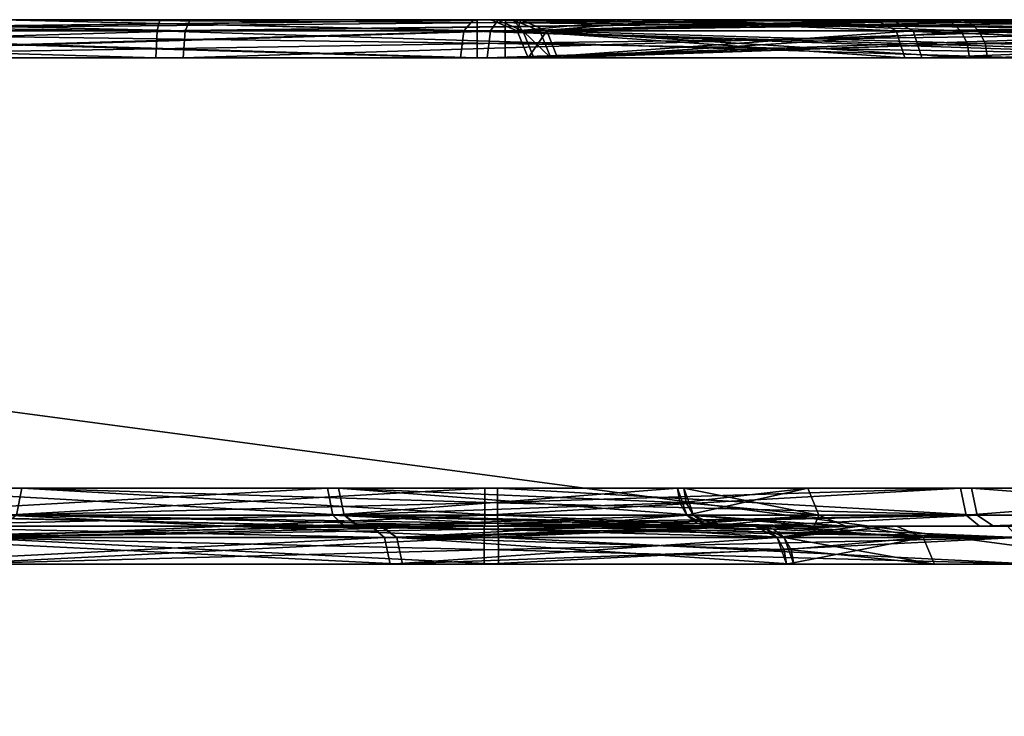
# Model space of a CAD drawing. Header units: millimetres. Extents: x -150 to 150, y -85 to 1149.
# Tile 467 of 656: x -55.372 to -54.595, y 1008.85 to 1009.4. Entities that reach past the tile are written whole.
import ezdxf

# ---------------------------------------------------------------- set-up
doc = ezdxf.new("R2010")
doc.units = ezdxf.units.MM
doc.header["$LTSCALE"] = 21.359881
for name, color, linetype in [('4610', 7, 'CONTINUOUS'), ('4611', 7, 'CONTINUOUS'), ('4612', 7, 'CONTINUOUS'), ('4613', 7, 'CONTINUOUS'), ('4614', 7, 'CONTINUOUS'), ('4615', 7, 'CONTINUOUS'), ('4616', 7, 'CONTINUOUS'), ('4617', 7, 'CONTINUOUS'), ('4626', 7, 'CONTINUOUS'), ('4627', 7, 'CONTINUOUS'), ('4628', 7, 'CONTINUOUS'), ('4629', 7, 'CONTINUOUS'), ('4651', 7, 'CONTINUOUS'), ('4652', 7, 'CONTINUOUS'), ('4653', 7, 'CONTINUOUS'), ('4654', 7, 'CONTINUOUS'), ('4655', 7, 'CONTINUOUS'), ('4656', 7, 'CONTINUOUS'), ('4657', 7, 'CONTINUOUS'), ('4658', 7, 'CONTINUOUS'), ('4667', 7, 'CONTINUOUS'), ('4668', 7, 'CONTINUOUS'), ('4669', 7, 'CONTINUOUS'), ('4670', 7, 'CONTINUOUS'), ('7578', 7, 'CONTINUOUS'), ('7579', 7, 'CONTINUOUS'), ('7580', 7, 'CONTINUOUS'), ('7581', 7, 'CONTINUOUS'), ('7619', 7, 'CONTINUOUS'), ('7620', 7, 'CONTINUOUS'), ('7621', 7, 'CONTINUOUS'), ('7622', 7, 'CONTINUOUS'), ('8833', 7, 'CONTINUOUS'), ('8834', 7, 'CONTINUOUS'), ('8835', 7, 'CONTINUOUS'), ('8836', 7, 'CONTINUOUS'), ('8837', 7, 'CONTINUOUS'), ('8838', 7, 'CONTINUOUS'), ('8839', 7, 'CONTINUOUS'), ('8840', 7, 'CONTINUOUS'), ('8849', 7, 'CONTINUOUS'), ('8850', 7, 'CONTINUOUS'), ('8851', 7, 'CONTINUOUS'), ('8852', 7, 'CONTINUOUS'), ('9023', 7, 'CONTINUOUS'), ('9025', 7, 'CONTINUOUS')]:
    doc.layers.add(name, color=color, linetype=linetype)

msp = doc.modelspace()

# ---------------------------------------------------------------- linework, layer by layer
at = {"layer": '4610', "linetype": 'CONTINUOUS'}
for points in [[(-55.07454, 1008.99121, 203.14549), (-55.49438, 1008.99121, 203.02999), (-55.07009, 1008.97, 203.13791), (-55.07454, 1008.99121, 203.14549)], [(-55.07009, 1008.97, 203.13791), (-55.49438, 1008.99121, 203.02999), (-55.49432, 1008.97, 203.0212), (-55.07009, 1008.97, 203.13791)], [(-54.76869, 1008.99121, 203.45545), (-55.07454, 1008.99121, 203.14549), (-54.76304, 1008.98148, 203.45224), (-54.76869, 1008.99121, 203.45545)], [(-54.76304, 1008.98148, 203.45224), (-55.07454, 1008.99121, 203.14549), (-54.76106, 1008.97, 203.45111), (-54.76304, 1008.98148, 203.45224)], [(-54.76106, 1008.97, 203.45111), (-55.07454, 1008.99121, 203.14549), (-55.07009, 1008.97, 203.13791), (-54.76106, 1008.97, 203.45111)]]:
    msp.add_3dface(points, dxfattribs=at)
at = {"layer": '4611', "linetype": 'CONTINUOUS'}
for points in [[(-55.49627, 1009, 203.05119), (-55.49438, 1008.99121, 203.02999), (-55.08763, 1009, 203.16241), (-55.49627, 1009, 203.05119)], [(-55.49438, 1008.99121, 203.02999), (-55.07454, 1008.99121, 203.14549), (-55.08763, 1009, 203.16241), (-55.49438, 1008.99121, 203.02999)], [(-55.08763, 1009, 203.16241), (-55.07454, 1008.99121, 203.14549), (-54.91727, 1009, 203.29427), (-55.08763, 1009, 203.16241)], [(-55.07454, 1008.99121, 203.14549), (-54.76869, 1008.99121, 203.45545), (-54.91727, 1009, 203.29427), (-55.07454, 1008.99121, 203.14549)], [(-54.91727, 1009, 203.29427), (-54.76869, 1008.99121, 203.45545), (-54.77715, 1008.99772, 203.46026), (-54.91727, 1009, 203.29427)], [(-54.78714, 1009, 203.46593), (-54.91727, 1009, 203.29427), (-54.77715, 1008.99772, 203.46026), (-54.78714, 1009, 203.46593)]]:
    msp.add_3dface(points, dxfattribs=at)
at = {"layer": '4612', "linetype": 'CONTINUOUS'}
for points in [[(-55.50562, 1008.99121, 204.71237), (-55.08427, 1008.99121, 204.60249), (-55.50568, 1008.97, 204.72116), (-55.50562, 1008.99121, 204.71237)], [(-55.50568, 1008.97, 204.72116), (-55.08427, 1008.99121, 204.60249), (-55.07993, 1008.97, 204.61013), (-55.50568, 1008.97, 204.72116)], [(-55.08427, 1008.99121, 204.60249), (-54.77431, 1008.99121, 204.29665), (-55.07993, 1008.97, 204.61013), (-55.08427, 1008.99121, 204.60249)], [(-55.07993, 1008.97, 204.61013), (-54.77431, 1008.99121, 204.29665), (-54.76673, 1008.97, 204.30109), (-55.07993, 1008.97, 204.61013)], [(-54.77431, 1008.99121, 204.29665), (-54.65881, 1008.99121, 203.8768), (-54.76673, 1008.97, 204.30109), (-54.77431, 1008.99121, 204.29665)], [(-54.76869, 1008.99121, 203.45545), (-54.76304, 1008.98148, 203.45224), (-54.65002, 1008.97, 203.87686), (-54.76869, 1008.99121, 203.45545)], [(-54.65881, 1008.99121, 203.8768), (-54.76869, 1008.99121, 203.45545), (-54.65002, 1008.97, 203.87686), (-54.65881, 1008.99121, 203.8768)], [(-54.76673, 1008.97, 204.30109), (-54.65881, 1008.99121, 203.8768), (-54.65002, 1008.97, 203.87686), (-54.76673, 1008.97, 204.30109)], [(-54.76304, 1008.98148, 203.45224), (-54.76106, 1008.97, 203.45111), (-54.65002, 1008.97, 203.87686), (-54.76304, 1008.98148, 203.45224)]]:
    msp.add_3dface(points, dxfattribs=at)
at = {"layer": '4613', "linetype": 'CONTINUOUS'}
for points in [[(-55.08427, 1008.99121, 204.60249), (-55.50562, 1008.99121, 204.71237), (-55.50373, 1009, 204.69117), (-55.08427, 1008.99121, 204.60249)], [(-55.09367, 1009, 204.58343), (-55.08427, 1008.99121, 204.60249), (-55.50373, 1009, 204.69117), (-55.09367, 1009, 204.58343)], [(-54.77431, 1008.99121, 204.29665), (-55.08427, 1008.99121, 204.60249), (-55.09367, 1009, 204.58343), (-54.77431, 1008.99121, 204.29665)], [(-54.79177, 1009, 204.28447), (-54.77431, 1008.99121, 204.29665), (-55.09367, 1009, 204.58343), (-54.79177, 1009, 204.28447)], [(-54.68002, 1009, 203.877), (-54.77431, 1008.99121, 204.29665), (-54.79177, 1009, 204.28447), (-54.68002, 1009, 203.877)], [(-54.78714, 1009, 203.46593), (-54.77715, 1008.99772, 203.46026), (-54.65881, 1008.99121, 203.8768), (-54.78714, 1009, 203.46593)], [(-54.78714, 1009, 203.46593), (-54.65881, 1008.99121, 203.8768), (-54.68002, 1009, 203.877), (-54.78714, 1009, 203.46593)], [(-54.77715, 1008.99772, 203.46026), (-54.76869, 1008.99121, 203.45545), (-54.65881, 1008.99121, 203.8768), (-54.77715, 1008.99772, 203.46026)], [(-54.65881, 1008.99121, 203.8768), (-54.77431, 1008.99121, 204.29665), (-54.68002, 1009, 203.877), (-54.65881, 1008.99121, 203.8768)]]:
    msp.add_3dface(points, dxfattribs=at)
at = {"layer": '4614', "linetype": 'CONTINUOUS'}
for points in [[(-55.49493, 1009.00879, 203.11241), (-55.11622, 1009.00879, 203.2166), (-55.49499, 1009.03, 203.1212), (-55.49493, 1009.00879, 203.11241)], [(-55.49499, 1009.03, 203.1212), (-55.11622, 1009.00879, 203.2166), (-55.12067, 1009.03, 203.22418), (-55.49499, 1009.03, 203.1212)], [(-54.846, 1009.01852, 203.4994), (-54.84799, 1009.03, 203.50053), (-55.12067, 1009.03, 203.22418), (-54.846, 1009.01852, 203.4994)], [(-54.84035, 1009.00879, 203.49619), (-54.846, 1009.01852, 203.4994), (-55.12067, 1009.03, 203.22418), (-54.84035, 1009.00879, 203.49619)], [(-55.11622, 1009.00879, 203.2166), (-54.84035, 1009.00879, 203.49619), (-55.12067, 1009.03, 203.22418), (-55.11622, 1009.00879, 203.2166)]]:
    msp.add_3dface(points, dxfattribs=at)
at = {"layer": '4615', "linetype": 'CONTINUOUS'}
for points in [[(-55.11622, 1009.00879, 203.2166), (-55.49493, 1009.00879, 203.11241), (-55.10563, 1009, 203.19822), (-55.11622, 1009.00879, 203.2166)], [(-55.10563, 1009, 203.19822), (-55.49493, 1009.00879, 203.11241), (-55.49339, 1009, 203.09121), (-55.10563, 1009, 203.19822)], [(-54.84035, 1009.00879, 203.49619), (-55.11622, 1009.00879, 203.2166), (-54.83189, 1009.00228, 203.49138), (-54.84035, 1009.00879, 203.49619)], [(-54.82191, 1009, 203.4857), (-55.11622, 1009.00879, 203.2166), (-55.10563, 1009, 203.19822), (-54.82191, 1009, 203.4857)], [(-55.11622, 1009.00879, 203.2166), (-54.82191, 1009, 203.4857), (-54.83189, 1009.00228, 203.49138), (-55.11622, 1009.00879, 203.2166)]]:
    msp.add_3dface(points, dxfattribs=at)
at = {"layer": '4616', "linetype": 'CONTINUOUS'}
for points in [[(-55.12501, 1009.00879, 204.53083), (-55.50507, 1009.00879, 204.62995), (-55.12935, 1009.03, 204.52319), (-55.12501, 1009.00879, 204.53083)], [(-55.12935, 1009.03, 204.52319), (-55.50507, 1009.00879, 204.62995), (-55.50501, 1009.03, 204.62116), (-55.12935, 1009.03, 204.52319)], [(-54.853, 1009.03, 204.25051), (-55.12501, 1009.00879, 204.53083), (-55.12935, 1009.03, 204.52319), (-54.853, 1009.03, 204.25051)], [(-54.84542, 1009.00879, 204.25496), (-55.12501, 1009.00879, 204.53083), (-54.853, 1009.03, 204.25051), (-54.84542, 1009.00879, 204.25496)], [(-54.75002, 1009.03, 203.87619), (-54.84542, 1009.00879, 204.25496), (-54.853, 1009.03, 204.25051), (-54.75002, 1009.03, 203.87619)], [(-54.84799, 1009.03, 203.50053), (-54.846, 1009.01852, 203.4994), (-54.74123, 1009.00879, 203.87625), (-54.84799, 1009.03, 203.50053)], [(-54.84799, 1009.03, 203.50053), (-54.74123, 1009.00879, 203.87625), (-54.75002, 1009.03, 203.87619), (-54.84799, 1009.03, 203.50053)], [(-54.74123, 1009.00879, 203.87625), (-54.84542, 1009.00879, 204.25496), (-54.75002, 1009.03, 203.87619), (-54.74123, 1009.00879, 203.87625)], [(-54.846, 1009.01852, 203.4994), (-54.84035, 1009.00879, 203.49619), (-54.74123, 1009.00879, 203.87625), (-54.846, 1009.01852, 203.4994)]]:
    msp.add_3dface(points, dxfattribs=at)
at = {"layer": '4617', "linetype": 'CONTINUOUS'}
for points in [[(-55.50661, 1009, 204.65115), (-55.50507, 1009.00879, 204.62995), (-55.11567, 1009, 204.54992), (-55.50661, 1009, 204.65115)], [(-55.50507, 1009.00879, 204.62995), (-55.12501, 1009.00879, 204.53083), (-55.11567, 1009, 204.54992), (-55.50507, 1009.00879, 204.62995)], [(-55.12501, 1009.00879, 204.53083), (-54.84542, 1009.00879, 204.25496), (-54.82817, 1009, 204.26747), (-55.12501, 1009.00879, 204.53083)], [(-55.11567, 1009, 204.54992), (-55.12501, 1009.00879, 204.53083), (-54.82817, 1009, 204.26747), (-55.11567, 1009, 204.54992)], [(-54.84542, 1009.00879, 204.25496), (-54.74123, 1009.00879, 203.87625), (-54.72004, 1009, 203.87886), (-54.84542, 1009.00879, 204.25496)], [(-54.82817, 1009, 204.26747), (-54.84542, 1009.00879, 204.25496), (-54.72004, 1009, 203.87886), (-54.82817, 1009, 204.26747)], [(-54.84035, 1009.00879, 203.49619), (-54.83189, 1009.00228, 203.49138), (-54.74498, 1009, 203.67536), (-54.84035, 1009.00879, 203.49619)], [(-54.74123, 1009.00879, 203.87625), (-54.84035, 1009.00879, 203.49619), (-54.74498, 1009, 203.67536), (-54.74123, 1009.00879, 203.87625)], [(-54.72004, 1009, 203.87886), (-54.74123, 1009.00879, 203.87625), (-54.74498, 1009, 203.67536), (-54.72004, 1009, 203.87886)], [(-54.83189, 1009.00228, 203.49138), (-54.82191, 1009, 203.4857), (-54.74498, 1009, 203.67536), (-54.83189, 1009.00228, 203.49138)]]:
    msp.add_3dface(points, dxfattribs=at)
at = {"layer": '4626', "linetype": 'CONTINUOUS'}
for points in [[(-55.97833, 1009.39121, 202.28286), (-55.24182, 1009.39121, 202.23261), (-55.9758, 1009.37, 202.29127), (-55.97833, 1009.39121, 202.28286)], [(-55.9758, 1009.37, 202.29127), (-55.24182, 1009.39121, 202.23261), (-55.24318, 1009.37, 202.24129), (-55.9758, 1009.37, 202.29127)], [(-55.24182, 1009.39121, 202.23261), (-54.55644, 1009.39121, 202.5069), (-55.24318, 1009.37, 202.24129), (-55.24182, 1009.39121, 202.23261)], [(-55.24318, 1009.37, 202.24129), (-54.55644, 1009.39121, 202.5069), (-54.56143, 1009.37, 202.51413), (-55.24318, 1009.37, 202.24129)]]:
    msp.add_3dface(points, dxfattribs=at)
at = {"layer": '4627', "linetype": 'CONTINUOUS'}
for points in [[(-55.24182, 1009.39121, 202.23261), (-55.97833, 1009.39121, 202.28286), (-55.61508, 1009.4, 202.19513), (-55.24182, 1009.39121, 202.23261)], [(-55.2378, 1009.4, 202.21177), (-55.24182, 1009.39121, 202.23261), (-55.61508, 1009.4, 202.19513), (-55.2378, 1009.4, 202.21177)], [(-54.55644, 1009.39121, 202.5069), (-55.24182, 1009.39121, 202.23261), (-54.54438, 1009.4, 202.48945), (-54.55644, 1009.39121, 202.5069)], [(-54.54438, 1009.4, 202.48945), (-55.24182, 1009.39121, 202.23261), (-55.2378, 1009.4, 202.21177), (-54.54438, 1009.4, 202.48945)]]:
    msp.add_3dface(points, dxfattribs=at)
at = {"layer": '4628', "linetype": 'CONTINUOUS'}
for points in [[(-55.02167, 1009.39121, 205.4595), (-55.75818, 1009.39121, 205.50975), (-55.0242, 1009.37, 205.45109), (-55.02167, 1009.39121, 205.4595)], [(-55.0242, 1009.37, 205.45109), (-55.75818, 1009.39121, 205.50975), (-55.75682, 1009.37, 205.50107), (-55.0242, 1009.37, 205.45109)], [(-54.38582, 1009.37, 205.08819), (-55.02167, 1009.39121, 205.4595), (-55.0242, 1009.37, 205.45109), (-54.38582, 1009.37, 205.08819)], [(-54.37989, 1009.39121, 205.09467), (-55.02167, 1009.39121, 205.4595), (-54.38582, 1009.37, 205.08819), (-54.37989, 1009.39121, 205.09467)]]:
    msp.add_3dface(points, dxfattribs=at)
at = {"layer": '4629', "linetype": 'CONTINUOUS'}
for points in [[(-55.75818, 1009.39121, 205.50975), (-55.02167, 1009.39121, 205.4595), (-55.38492, 1009.4, 205.54723), (-55.75818, 1009.39121, 205.50975)], [(-55.38492, 1009.4, 205.54723), (-55.02167, 1009.39121, 205.4595), (-55.01414, 1009.4, 205.47939), (-55.38492, 1009.4, 205.54723)], [(-55.02167, 1009.39121, 205.4595), (-54.37989, 1009.39121, 205.09467), (-55.01414, 1009.4, 205.47939), (-55.02167, 1009.39121, 205.4595)], [(-55.01414, 1009.4, 205.47939), (-54.37989, 1009.39121, 205.09467), (-54.36517, 1009.4, 205.10996), (-55.01414, 1009.4, 205.47939)]]:
    msp.add_3dface(points, dxfattribs=at)
at = {"layer": '4651', "linetype": 'CONTINUOUS'}
for points in [[(-55.50562, 1008.99121, 396.97001), (-55.08427, 1008.99121, 396.86013), (-55.50568, 1008.97, 396.9788), (-55.50562, 1008.99121, 396.97001)], [(-55.50568, 1008.97, 396.9788), (-55.08427, 1008.99121, 396.86013), (-55.07993, 1008.97, 396.86776), (-55.50568, 1008.97, 396.9788)], [(-55.08427, 1008.99121, 396.86013), (-54.77431, 1008.99121, 396.55428), (-55.07993, 1008.97, 396.86776), (-55.08427, 1008.99121, 396.86013)], [(-54.77431, 1008.99121, 396.55428), (-54.7687, 1008.98148, 396.55757), (-55.07993, 1008.97, 396.86776), (-54.77431, 1008.99121, 396.55428)], [(-54.7687, 1008.98148, 396.55757), (-54.76673, 1008.97, 396.55873), (-55.07993, 1008.97, 396.86776), (-54.7687, 1008.98148, 396.55757)]]:
    msp.add_3dface(points, dxfattribs=at)
at = {"layer": '4652', "linetype": 'CONTINUOUS'}
for points in [[(-55.08427, 1008.99121, 396.86013), (-55.50562, 1008.99121, 396.97001), (-55.09505, 1009, 396.84185), (-55.08427, 1008.99121, 396.86013)], [(-55.09505, 1009, 396.84185), (-55.50562, 1008.99121, 396.97001), (-55.5038, 1009, 396.94881), (-55.09505, 1009, 396.84185)], [(-54.79261, 1009, 396.54356), (-55.08427, 1008.99121, 396.86013), (-55.09505, 1009, 396.84185), (-54.79261, 1009, 396.54356)], [(-55.08427, 1008.99121, 396.86013), (-54.79261, 1009, 396.54356), (-54.78271, 1008.99772, 396.54936), (-55.08427, 1008.99121, 396.86013)], [(-54.77431, 1008.99121, 396.55428), (-55.08427, 1008.99121, 396.86013), (-54.78271, 1008.99772, 396.54936), (-54.77431, 1008.99121, 396.55428)]]:
    msp.add_3dface(points, dxfattribs=at)
at = {"layer": '4653', "linetype": 'CONTINUOUS'}
for points in [[(-55.07454, 1008.99121, 395.40313), (-55.49438, 1008.99121, 395.28763), (-55.07009, 1008.97, 395.39555), (-55.07454, 1008.99121, 395.40313)], [(-55.07009, 1008.97, 395.39555), (-55.49438, 1008.99121, 395.28763), (-55.49432, 1008.97, 395.27884), (-55.07009, 1008.97, 395.39555)], [(-54.76869, 1008.99121, 395.71309), (-55.07454, 1008.99121, 395.40313), (-54.76106, 1008.97, 395.70875), (-54.76869, 1008.99121, 395.71309)], [(-54.76106, 1008.97, 395.70875), (-55.07454, 1008.99121, 395.40313), (-55.07009, 1008.97, 395.39555), (-54.76106, 1008.97, 395.70875)], [(-54.7687, 1008.98148, 396.55757), (-54.77431, 1008.99121, 396.55428), (-54.65881, 1008.99121, 396.13444), (-54.7687, 1008.98148, 396.55757)], [(-54.76673, 1008.97, 396.55873), (-54.7687, 1008.98148, 396.55757), (-54.65881, 1008.99121, 396.13444), (-54.76673, 1008.97, 396.55873)], [(-54.65881, 1008.99121, 396.13444), (-54.76869, 1008.99121, 395.71309), (-54.65002, 1008.97, 396.1345), (-54.65881, 1008.99121, 396.13444)], [(-54.65002, 1008.97, 396.1345), (-54.76869, 1008.99121, 395.71309), (-54.76106, 1008.97, 395.70875), (-54.65002, 1008.97, 396.1345)], [(-54.76673, 1008.97, 396.55873), (-54.65881, 1008.99121, 396.13444), (-54.65002, 1008.97, 396.1345), (-54.76673, 1008.97, 396.55873)]]:
    msp.add_3dface(points, dxfattribs=at)
at = {"layer": '4654', "linetype": 'CONTINUOUS'}
for points in [[(-55.4962, 1009, 395.30883), (-55.49438, 1008.99121, 395.28763), (-55.08634, 1009, 395.42081), (-55.4962, 1009, 395.30883)], [(-55.49438, 1008.99121, 395.28763), (-55.07454, 1008.99121, 395.40313), (-55.08634, 1009, 395.42081), (-55.49438, 1008.99121, 395.28763)], [(-55.08634, 1009, 395.42081), (-55.07454, 1008.99121, 395.40313), (-54.788, 1009, 395.72206), (-55.08634, 1009, 395.42081)], [(-55.07454, 1008.99121, 395.40313), (-54.76869, 1008.99121, 395.71309), (-54.788, 1009, 395.72206), (-55.07454, 1008.99121, 395.40313)], [(-54.78271, 1008.99772, 396.54936), (-54.79261, 1009, 396.54356), (-54.70901, 1009, 396.34502), (-54.78271, 1008.99772, 396.54936)], [(-54.788, 1009, 395.72206), (-54.76869, 1008.99121, 395.71309), (-54.68, 1009, 396.13156), (-54.788, 1009, 395.72206)], [(-54.77431, 1008.99121, 396.55428), (-54.78271, 1008.99772, 396.54936), (-54.70901, 1009, 396.34502), (-54.77431, 1008.99121, 396.55428)], [(-54.65881, 1008.99121, 396.13444), (-54.77431, 1008.99121, 396.55428), (-54.70901, 1009, 396.34502), (-54.65881, 1008.99121, 396.13444)], [(-54.76869, 1008.99121, 395.71309), (-54.65881, 1008.99121, 396.13444), (-54.68, 1009, 396.13156), (-54.76869, 1008.99121, 395.71309)], [(-54.68, 1009, 396.13156), (-54.65881, 1008.99121, 396.13444), (-54.70901, 1009, 396.34502), (-54.68, 1009, 396.13156)]]:
    msp.add_3dface(points, dxfattribs=at)
at = {"layer": '4655', "linetype": 'CONTINUOUS'}
for points in [[(-55.12501, 1009.00879, 396.78847), (-55.50507, 1009.00879, 396.88759), (-55.12935, 1009.03, 396.78083), (-55.12501, 1009.00879, 396.78847)], [(-55.12935, 1009.03, 396.78083), (-55.50507, 1009.00879, 396.88759), (-55.50501, 1009.03, 396.8788), (-55.12935, 1009.03, 396.78083)], [(-54.853, 1009.03, 396.50815), (-55.12501, 1009.00879, 396.78847), (-55.12935, 1009.03, 396.78083), (-54.853, 1009.03, 396.50815)], [(-54.85103, 1009.01852, 396.50931), (-55.12501, 1009.00879, 396.78847), (-54.853, 1009.03, 396.50815), (-54.85103, 1009.01852, 396.50931)], [(-54.84542, 1009.00879, 396.5126), (-55.12501, 1009.00879, 396.78847), (-54.85103, 1009.01852, 396.50931), (-54.84542, 1009.00879, 396.5126)]]:
    msp.add_3dface(points, dxfattribs=at)
at = {"layer": '4656', "linetype": 'CONTINUOUS'}
for points in [[(-55.50729, 1009, 396.90879), (-55.50507, 1009.00879, 396.88759), (-55.11667, 1009, 396.80812), (-55.50729, 1009, 396.90879)], [(-55.50507, 1009.00879, 396.88759), (-55.12501, 1009.00879, 396.78847), (-55.11667, 1009, 396.80812), (-55.50507, 1009.00879, 396.88759)], [(-55.12501, 1009.00879, 396.78847), (-54.84542, 1009.00879, 396.5126), (-54.95291, 1009, 396.68478), (-55.12501, 1009.00879, 396.78847)], [(-55.11667, 1009, 396.80812), (-55.12501, 1009.00879, 396.78847), (-54.95291, 1009, 396.68478), (-55.11667, 1009, 396.80812)], [(-54.95291, 1009, 396.68478), (-54.84542, 1009.00879, 396.5126), (-54.83702, 1009.00228, 396.51752), (-54.95291, 1009, 396.68478)], [(-54.82712, 1009, 396.52332), (-54.95291, 1009, 396.68478), (-54.83702, 1009.00228, 396.51752), (-54.82712, 1009, 396.52332)]]:
    msp.add_3dface(points, dxfattribs=at)
at = {"layer": '4657', "linetype": 'CONTINUOUS'}
for points in [[(-55.49493, 1009.00879, 395.37005), (-55.11622, 1009.00879, 395.47424), (-55.49499, 1009.03, 395.37884), (-55.49493, 1009.00879, 395.37005)], [(-55.49499, 1009.03, 395.37884), (-55.11622, 1009.00879, 395.47424), (-55.12067, 1009.03, 395.48182), (-55.49499, 1009.03, 395.37884)], [(-55.11622, 1009.00879, 395.47424), (-54.84035, 1009.00879, 395.75383), (-55.12067, 1009.03, 395.48182), (-55.11622, 1009.00879, 395.47424)], [(-55.12067, 1009.03, 395.48182), (-54.84035, 1009.00879, 395.75383), (-54.84799, 1009.03, 395.75817), (-55.12067, 1009.03, 395.48182)], [(-54.85103, 1009.01852, 396.50931), (-54.853, 1009.03, 396.50815), (-54.75002, 1009.03, 396.13383), (-54.85103, 1009.01852, 396.50931)], [(-54.84542, 1009.00879, 396.5126), (-54.85103, 1009.01852, 396.50931), (-54.75002, 1009.03, 396.13383), (-54.84542, 1009.00879, 396.5126)], [(-54.84035, 1009.00879, 395.75383), (-54.74123, 1009.00879, 396.13389), (-54.84799, 1009.03, 395.75817), (-54.84035, 1009.00879, 395.75383)], [(-54.84799, 1009.03, 395.75817), (-54.74123, 1009.00879, 396.13389), (-54.75002, 1009.03, 396.13383), (-54.84799, 1009.03, 395.75817)], [(-54.74123, 1009.00879, 396.13389), (-54.84542, 1009.00879, 396.5126), (-54.75002, 1009.03, 396.13383), (-54.74123, 1009.00879, 396.13389)]]:
    msp.add_3dface(points, dxfattribs=at)
at = {"layer": '4658', "linetype": 'CONTINUOUS'}
for points in [[(-55.11622, 1009.00879, 395.47424), (-55.49493, 1009.00879, 395.37005), (-55.49271, 1009, 395.34885), (-55.11622, 1009.00879, 395.47424)], [(-55.10435, 1009, 395.45661), (-55.11622, 1009.00879, 395.47424), (-55.49271, 1009, 395.34885), (-55.10435, 1009, 395.45661)], [(-54.84035, 1009.00879, 395.75383), (-55.11622, 1009.00879, 395.47424), (-55.10435, 1009, 395.45661), (-54.84035, 1009.00879, 395.75383)], [(-54.82122, 1009, 395.74456), (-54.84035, 1009.00879, 395.75383), (-55.10435, 1009, 395.45661), (-54.82122, 1009, 395.74456)], [(-54.83702, 1009.00228, 396.51752), (-54.84542, 1009.00879, 396.5126), (-54.74123, 1009.00879, 396.13389), (-54.83702, 1009.00228, 396.51752)], [(-54.74123, 1009.00879, 396.13389), (-54.84035, 1009.00879, 395.75383), (-54.72002, 1009, 396.13387), (-54.74123, 1009.00879, 396.13389)], [(-54.72002, 1009, 396.13387), (-54.84035, 1009.00879, 395.75383), (-54.82122, 1009, 395.74456), (-54.72002, 1009, 396.13387)], [(-54.82712, 1009, 396.52332), (-54.83702, 1009.00228, 396.51752), (-54.74123, 1009.00879, 396.13389), (-54.82712, 1009, 396.52332)], [(-54.82712, 1009, 396.52332), (-54.74123, 1009.00879, 396.13389), (-54.72002, 1009, 396.13387), (-54.82712, 1009, 396.52332)]]:
    msp.add_3dface(points, dxfattribs=at)
at = {"layer": '4667', "linetype": 'CONTINUOUS'}
for points in [[(-55.26374, 1009.39121, 397.77069), (-55.99952, 1009.39121, 397.71061), (-55.26499, 1009.37, 397.762), (-55.26374, 1009.39121, 397.77069)], [(-55.26499, 1009.37, 397.762), (-55.99952, 1009.39121, 397.71061), (-55.99687, 1009.37, 397.70223), (-55.26499, 1009.37, 397.762)], [(-54.57965, 1009.37, 397.49829), (-55.26374, 1009.39121, 397.77069), (-55.26499, 1009.37, 397.762), (-54.57965, 1009.37, 397.49829)], [(-54.57475, 1009.39121, 397.50559), (-55.26374, 1009.39121, 397.77069), (-54.57965, 1009.37, 397.49829), (-54.57475, 1009.39121, 397.50559)]]:
    msp.add_3dface(points, dxfattribs=at)
at = {"layer": '4668', "linetype": 'CONTINUOUS'}
for points in [[(-55.99952, 1009.39121, 397.71061), (-55.26374, 1009.39121, 397.77069), (-56.0054, 1009.4, 397.731), (-55.99952, 1009.39121, 397.71061)], [(-56.0054, 1009.4, 397.731), (-55.26374, 1009.39121, 397.77069), (-55.26175, 1009.4, 397.79184), (-56.0054, 1009.4, 397.731)], [(-55.26374, 1009.39121, 397.77069), (-54.57475, 1009.39121, 397.50559), (-54.56554, 1009.4, 397.52495), (-55.26374, 1009.39121, 397.77069)], [(-55.26175, 1009.4, 397.79184), (-55.26374, 1009.39121, 397.77069), (-54.56554, 1009.4, 397.52495), (-55.26175, 1009.4, 397.79184)]]:
    msp.add_3dface(points, dxfattribs=at)
at = {"layer": '4669', "linetype": 'CONTINUOUS'}
for points in [[(-55.73626, 1009.39121, 394.48695), (-55.00048, 1009.39121, 394.54703), (-55.73501, 1009.37, 394.49564), (-55.73626, 1009.39121, 394.48695)], [(-55.73501, 1009.37, 394.49564), (-55.00048, 1009.39121, 394.54703), (-55.00313, 1009.37, 394.55541), (-55.73501, 1009.37, 394.49564)], [(-55.00048, 1009.39121, 394.54703), (-54.36364, 1009.39121, 394.92041), (-55.00313, 1009.37, 394.55541), (-55.00048, 1009.39121, 394.54703)], [(-55.00313, 1009.37, 394.55541), (-54.36364, 1009.39121, 394.92041), (-54.36966, 1009.37, 394.92681), (-55.00313, 1009.37, 394.55541)]]:
    msp.add_3dface(points, dxfattribs=at)
at = {"layer": '4670', "linetype": 'CONTINUOUS'}
for points in [[(-54.9946, 1009.4, 394.52664), (-55.73626, 1009.39121, 394.48695), (-55.73825, 1009.4, 394.4658), (-54.9946, 1009.4, 394.52664)], [(-55.00048, 1009.39121, 394.54703), (-55.73626, 1009.39121, 394.48695), (-54.9946, 1009.4, 394.52664), (-55.00048, 1009.39121, 394.54703)], [(-54.36364, 1009.39121, 394.92041), (-55.00048, 1009.39121, 394.54703), (-54.35018, 1009.4, 394.90395), (-54.36364, 1009.39121, 394.92041)], [(-54.35018, 1009.4, 394.90395), (-55.00048, 1009.39121, 394.54703), (-54.9946, 1009.4, 394.52664), (-54.35018, 1009.4, 394.90395)]]:
    msp.add_3dface(points, dxfattribs=at)
at = {"layer": '7578', "linetype": 'CONTINUOUS'}
for points in [[(-54.97504, 1009.39121, 236.07877), (-54.66692, 1009.39121, 235.40792), (-54.96644, 1009.37, 236.08057), (-54.97504, 1009.39121, 236.07877)], [(-54.96156, 1009.39121, 236.81688), (-54.97504, 1009.39121, 236.07877), (-54.95303, 1009.37, 236.81477), (-54.96156, 1009.39121, 236.81688)], [(-54.95303, 1009.37, 236.81477), (-54.97504, 1009.39121, 236.07877), (-54.96644, 1009.37, 236.08057), (-54.95303, 1009.37, 236.81477)], [(-54.96644, 1009.37, 236.08057), (-54.66692, 1009.39121, 235.40792), (-54.65995, 1009.37, 235.41327), (-54.96644, 1009.37, 236.08057)], [(-54.62917, 1009.39121, 237.47604), (-54.96156, 1009.39121, 236.81688), (-54.62416, 1009.38148, 237.4719), (-54.62917, 1009.39121, 237.47604)], [(-54.62416, 1009.38148, 237.4719), (-54.96156, 1009.39121, 236.81688), (-54.6224, 1009.37, 237.47044), (-54.62416, 1009.38148, 237.4719)], [(-54.6224, 1009.37, 237.47044), (-54.96156, 1009.39121, 236.81688), (-54.95303, 1009.37, 236.81477), (-54.6224, 1009.37, 237.47044)], [(-54.66692, 1009.39121, 235.40792), (-54.09825, 1009.39121, 234.93718), (-54.65995, 1009.37, 235.41327), (-54.66692, 1009.39121, 235.40792)], [(-54.65995, 1009.37, 235.41327), (-54.09825, 1009.39121, 234.93718), (-54.09429, 1009.37, 234.94503), (-54.65995, 1009.37, 235.41327)]]:
    msp.add_3dface(points, dxfattribs=at)
at = {"layer": '7579', "linetype": 'CONTINUOUS'}
for points in [[(-54.68407, 1009.4, 235.39541), (-54.97504, 1009.39121, 236.07877), (-54.99559, 1009.4, 236.07341), (-54.68407, 1009.4, 235.39541)], [(-54.99559, 1009.4, 236.07341), (-54.97504, 1009.39121, 236.07877), (-54.98291, 1009.4, 236.81891), (-54.99559, 1009.4, 236.07341)], [(-54.97504, 1009.39121, 236.07877), (-54.96156, 1009.39121, 236.81688), (-54.98291, 1009.4, 236.81891), (-54.97504, 1009.39121, 236.07877)], [(-54.98291, 1009.4, 236.81891), (-54.96156, 1009.39121, 236.81688), (-54.85224, 1009.4, 237.17316), (-54.98291, 1009.4, 236.81891)], [(-54.66692, 1009.39121, 235.40792), (-54.97504, 1009.39121, 236.07877), (-54.68407, 1009.4, 235.39541), (-54.66692, 1009.39121, 235.40792)], [(-54.96156, 1009.39121, 236.81688), (-54.62917, 1009.39121, 237.47604), (-54.85224, 1009.4, 237.17316), (-54.96156, 1009.39121, 236.81688)], [(-54.85224, 1009.4, 237.17316), (-54.62917, 1009.39121, 237.47604), (-54.63667, 1009.39772, 237.48225), (-54.85224, 1009.4, 237.17316)], [(-54.64551, 1009.4, 237.48957), (-54.85224, 1009.4, 237.17316), (-54.63667, 1009.39772, 237.48225), (-54.64551, 1009.4, 237.48957)], [(-54.10912, 1009.4, 234.9189), (-54.66692, 1009.39121, 235.40792), (-54.68407, 1009.4, 235.39541), (-54.10912, 1009.4, 234.9189)], [(-54.09825, 1009.39121, 234.93718), (-54.66692, 1009.39121, 235.40792), (-54.10912, 1009.4, 234.9189), (-54.09825, 1009.39121, 234.93718)]]:
    msp.add_3dface(points, dxfattribs=at)
at = {"layer": '7580', "linetype": 'CONTINUOUS'}
for points in [[(-54.62917, 1009.39121, 237.47604), (-54.62416, 1009.38148, 237.4719), (-54.04003, 1009.37, 237.91773), (-54.62917, 1009.39121, 237.47604)], [(-54.0437, 1009.39121, 237.92571), (-54.62917, 1009.39121, 237.47604), (-54.04003, 1009.37, 237.91773), (-54.0437, 1009.39121, 237.92571)], [(-54.62416, 1009.38148, 237.4719), (-54.6224, 1009.37, 237.47044), (-54.04003, 1009.37, 237.91773), (-54.62416, 1009.38148, 237.4719)]]:
    msp.add_3dface(points, dxfattribs=at)
at = {"layer": '7581', "linetype": 'CONTINUOUS'}
for points in [[(-54.64551, 1009.4, 237.48957), (-54.63667, 1009.39772, 237.48225), (-54.0437, 1009.39121, 237.92571), (-54.64551, 1009.4, 237.48957)], [(-54.64551, 1009.4, 237.48957), (-54.0437, 1009.39121, 237.92571), (-54.05254, 1009.4, 237.945), (-54.64551, 1009.4, 237.48957)], [(-54.63667, 1009.39772, 237.48225), (-54.62917, 1009.39121, 237.47604), (-54.0437, 1009.39121, 237.92571), (-54.63667, 1009.39772, 237.48225)]]:
    msp.add_3dface(points, dxfattribs=at)
at = {"layer": '7619', "linetype": 'CONTINUOUS'}
for points in [[(-54.97943, 1009.39121, 363.8995), (-54.95609, 1009.39121, 363.16164), (-54.9708, 1009.37, 363.89782), (-54.97943, 1009.39121, 363.8995)], [(-54.68031, 1009.39121, 364.57441), (-54.97943, 1009.39121, 363.8995), (-54.67327, 1009.37, 364.56916), (-54.68031, 1009.39121, 364.57441)], [(-54.67327, 1009.37, 364.56916), (-54.97943, 1009.39121, 363.8995), (-54.9708, 1009.37, 363.89782), (-54.67327, 1009.37, 364.56916)], [(-54.9708, 1009.37, 363.89782), (-54.95609, 1009.39121, 363.16164), (-54.94759, 1009.37, 363.16386), (-54.9708, 1009.37, 363.89782)], [(-54.95609, 1009.39121, 363.16164), (-54.61492, 1009.39121, 362.50697), (-54.94759, 1009.37, 363.16386), (-54.95609, 1009.39121, 363.16164)], [(-54.61492, 1009.39121, 362.50697), (-54.60997, 1009.38148, 362.51119), (-54.94759, 1009.37, 363.16386), (-54.61492, 1009.39121, 362.50697)], [(-54.11797, 1009.39121, 365.05271), (-54.68031, 1009.39121, 364.57441), (-54.11391, 1009.37, 365.04491), (-54.11797, 1009.39121, 365.05271)], [(-54.11391, 1009.37, 365.04491), (-54.68031, 1009.39121, 364.57441), (-54.67327, 1009.37, 364.56916), (-54.11391, 1009.37, 365.04491)], [(-54.60997, 1009.38148, 362.51119), (-54.60823, 1009.37, 362.51267), (-54.94759, 1009.37, 363.16386), (-54.60997, 1009.38148, 362.51119)]]:
    msp.add_3dface(points, dxfattribs=at)
at = {"layer": '7620', "linetype": 'CONTINUOUS'}
for points in [[(-54.97662, 1009.4, 363.15628), (-54.97943, 1009.39121, 363.8995), (-55.00039, 1009.4, 363.90285), (-54.97662, 1009.4, 363.15628)], [(-55.00039, 1009.4, 363.90285), (-54.97943, 1009.39121, 363.8995), (-54.88699, 1009.4, 364.26308), (-55.00039, 1009.4, 363.90285)], [(-54.95609, 1009.39121, 363.16164), (-54.97943, 1009.39121, 363.8995), (-54.97662, 1009.4, 363.15628), (-54.95609, 1009.39121, 363.16164)], [(-54.97943, 1009.39121, 363.8995), (-54.68031, 1009.39121, 364.57441), (-54.88699, 1009.4, 364.26308), (-54.97943, 1009.39121, 363.8995)], [(-54.63108, 1009.4, 362.49323), (-54.95609, 1009.39121, 363.16164), (-54.97662, 1009.4, 363.15628), (-54.63108, 1009.4, 362.49323)], [(-54.95609, 1009.39121, 363.16164), (-54.63108, 1009.4, 362.49323), (-54.62234, 1009.39772, 362.50067), (-54.95609, 1009.39121, 363.16164)], [(-54.61492, 1009.39121, 362.50697), (-54.95609, 1009.39121, 363.16164), (-54.62234, 1009.39772, 362.50067), (-54.61492, 1009.39121, 362.50697)], [(-54.88699, 1009.4, 364.26308), (-54.68031, 1009.39121, 364.57441), (-54.69642, 1009.4, 364.58829), (-54.88699, 1009.4, 364.26308)], [(-54.68031, 1009.39121, 364.57441), (-54.11797, 1009.39121, 365.05271), (-54.69642, 1009.4, 364.58829), (-54.68031, 1009.39121, 364.57441)], [(-54.69642, 1009.4, 364.58829), (-54.11797, 1009.39121, 365.05271), (-54.12731, 1009.4, 365.07176), (-54.69642, 1009.4, 364.58829)]]:
    msp.add_3dface(points, dxfattribs=at)
at = {"layer": '7621', "linetype": 'CONTINUOUS'}
for points in [[(-54.60997, 1009.38148, 362.51119), (-54.61492, 1009.39121, 362.50697), (-54.02349, 1009.39121, 362.06517), (-54.60997, 1009.38148, 362.51119)], [(-54.60823, 1009.37, 362.51267), (-54.60997, 1009.38148, 362.51119), (-54.02349, 1009.39121, 362.06517), (-54.60823, 1009.37, 362.51267)], [(-54.60823, 1009.37, 362.51267), (-54.02349, 1009.39121, 362.06517), (-54.01993, 1009.37, 362.0732), (-54.60823, 1009.37, 362.51267)]]:
    msp.add_3dface(points, dxfattribs=at)
at = {"layer": '7622', "linetype": 'CONTINUOUS'}
for points in [[(-54.62234, 1009.39772, 362.50067), (-54.63108, 1009.4, 362.49323), (-54.35537, 1009.4, 362.2347), (-54.62234, 1009.39772, 362.50067)], [(-54.61492, 1009.39121, 362.50697), (-54.62234, 1009.39772, 362.50067), (-54.35537, 1009.4, 362.2347), (-54.61492, 1009.39121, 362.50697)], [(-54.02349, 1009.39121, 362.06517), (-54.61492, 1009.39121, 362.50697), (-54.35537, 1009.4, 362.2347), (-54.02349, 1009.39121, 362.06517)]]:
    msp.add_3dface(points, dxfattribs=at)
at = {"layer": '8833', "linetype": 'CONTINUOUS'}
for points in [[(-55.00562, 1008.99121, 300.84119), (-55.00566, 1008.98148, 300.8477), (-55.42991, 1008.97, 300.73327), (-55.00562, 1008.99121, 300.84119)], [(-55.42546, 1008.99121, 300.72569), (-55.00562, 1008.99121, 300.84119), (-55.42991, 1008.97, 300.73327), (-55.42546, 1008.99121, 300.72569)], [(-54.99432, 1008.97, 299.15002), (-55.41573, 1008.99121, 299.26869), (-55.42007, 1008.97, 299.26106), (-54.99432, 1008.97, 299.15002)], [(-54.99438, 1008.99121, 299.15881), (-55.41573, 1008.99121, 299.26869), (-54.99434, 1008.98148, 299.1523), (-54.99438, 1008.99121, 299.15881)], [(-54.99434, 1008.98148, 299.1523), (-55.41573, 1008.99121, 299.26869), (-54.99432, 1008.97, 299.15002), (-54.99434, 1008.98148, 299.1523)], [(-55.00566, 1008.98148, 300.8477), (-55.00568, 1008.97, 300.84998), (-55.42991, 1008.97, 300.73327), (-55.00566, 1008.98148, 300.8477)]]:
    msp.add_3dface(points, dxfattribs=at)
at = {"layer": '8834', "linetype": 'CONTINUOUS'}
for points in [[(-55.00548, 1009, 300.81998), (-55.42546, 1008.99121, 300.72569), (-55.41503, 1009, 300.70721), (-55.00548, 1009, 300.81998)], [(-55.42546, 1008.99121, 300.72569), (-55.00548, 1009, 300.81998), (-55.00556, 1008.99772, 300.83146), (-55.42546, 1008.99121, 300.72569)], [(-55.00562, 1008.99121, 300.84119), (-55.42546, 1008.99121, 300.72569), (-55.00556, 1008.99772, 300.83146), (-55.00562, 1008.99121, 300.84119)], [(-55.41573, 1008.99121, 299.26869), (-54.99438, 1008.99121, 299.15881), (-55.20826, 1009, 299.20689), (-55.41573, 1008.99121, 299.26869)], [(-55.40763, 1009, 299.28849), (-55.41573, 1008.99121, 299.26869), (-55.20826, 1009, 299.20689), (-55.40763, 1009, 299.28849)], [(-55.20826, 1009, 299.20689), (-54.99438, 1008.99121, 299.15881), (-54.99444, 1008.99772, 299.16854), (-55.20826, 1009, 299.20689)], [(-54.99452, 1009, 299.18002), (-55.20826, 1009, 299.20689), (-54.99444, 1008.99772, 299.16854), (-54.99452, 1009, 299.18002)]]:
    msp.add_3dface(points, dxfattribs=at)
at = {"layer": '8835', "linetype": 'CONTINUOUS'}
for points in [[(-55.00568, 1008.97, 300.84998), (-55.00566, 1008.98148, 300.8477), (-54.58427, 1008.99121, 300.73131), (-55.00568, 1008.97, 300.84998)], [(-55.00568, 1008.97, 300.84998), (-54.58427, 1008.99121, 300.73131), (-54.57993, 1008.97, 300.73894), (-55.00568, 1008.97, 300.84998)], [(-55.00566, 1008.98148, 300.8477), (-55.00562, 1008.99121, 300.84119), (-54.58427, 1008.99121, 300.73131), (-55.00566, 1008.98148, 300.8477)], [(-54.99438, 1008.99121, 299.15881), (-54.99434, 1008.98148, 299.1523), (-54.57009, 1008.97, 299.26673), (-54.99438, 1008.99121, 299.15881)], [(-54.57454, 1008.99121, 299.27431), (-54.99438, 1008.99121, 299.15881), (-54.57009, 1008.97, 299.26673), (-54.57454, 1008.99121, 299.27431)], [(-54.99434, 1008.98148, 299.1523), (-54.99432, 1008.97, 299.15002), (-54.57009, 1008.97, 299.26673), (-54.99434, 1008.98148, 299.1523)]]:
    msp.add_3dface(points, dxfattribs=at)
at = {"layer": '8836', "linetype": 'CONTINUOUS'}
for points in [[(-55.00562, 1008.99121, 300.84119), (-55.00556, 1008.99772, 300.83146), (-54.79174, 1009, 300.79311), (-55.00562, 1008.99121, 300.84119)], [(-54.58427, 1008.99121, 300.73131), (-55.00562, 1008.99121, 300.84119), (-54.79174, 1009, 300.79311), (-54.58427, 1008.99121, 300.73131)], [(-55.00556, 1008.99772, 300.83146), (-55.00548, 1009, 300.81998), (-54.79174, 1009, 300.79311), (-55.00556, 1008.99772, 300.83146)], [(-54.99452, 1009, 299.18002), (-54.99444, 1008.99772, 299.16854), (-54.57454, 1008.99121, 299.27431), (-54.99452, 1009, 299.18002)], [(-54.99452, 1009, 299.18002), (-54.57454, 1008.99121, 299.27431), (-54.58497, 1009, 299.29279), (-54.99452, 1009, 299.18002)], [(-54.99444, 1008.99772, 299.16854), (-54.99438, 1008.99121, 299.15881), (-54.57454, 1008.99121, 299.27431), (-54.99444, 1008.99772, 299.16854)], [(-54.59237, 1009, 300.71151), (-54.58427, 1008.99121, 300.73131), (-54.79174, 1009, 300.79311), (-54.59237, 1009, 300.71151)]]:
    msp.add_3dface(points, dxfattribs=at)
at = {"layer": '8837', "linetype": 'CONTINUOUS'}
for points in [[(-55.647, 1009.03, 299.62067), (-55.37499, 1009.00879, 299.34035), (-55.37065, 1009.03, 299.34799), (-55.647, 1009.03, 299.62067)], [(-55.00503, 1009.01852, 300.75227), (-55.38378, 1009.00879, 300.65458), (-55.00501, 1009.03, 300.74998), (-55.00503, 1009.01852, 300.75227)], [(-55.00501, 1009.03, 300.74998), (-55.38378, 1009.00879, 300.65458), (-55.37933, 1009.03, 300.647), (-55.00501, 1009.03, 300.74998)], [(-55.37499, 1009.00879, 299.34035), (-54.99493, 1009.00879, 299.24123), (-55.37065, 1009.03, 299.34799), (-55.37499, 1009.00879, 299.34035)], [(-54.99497, 1009.01852, 299.24773), (-54.99499, 1009.03, 299.25002), (-55.37065, 1009.03, 299.34799), (-54.99497, 1009.01852, 299.24773)], [(-54.99493, 1009.00879, 299.24123), (-54.99497, 1009.01852, 299.24773), (-55.37065, 1009.03, 299.34799), (-54.99493, 1009.00879, 299.24123)], [(-55.00507, 1009.00879, 300.75877), (-55.38378, 1009.00879, 300.65458), (-55.00503, 1009.01852, 300.75227), (-55.00507, 1009.00879, 300.75877)]]:
    msp.add_3dface(points, dxfattribs=at)
at = {"layer": '8838', "linetype": 'CONTINUOUS'}
for points in [[(-55.39663, 1009, 300.67163), (-55.38378, 1009.00879, 300.65458), (-55.20793, 1009, 300.75178), (-55.39663, 1009, 300.67163)], [(-54.99479, 1009, 299.22002), (-55.37499, 1009.00879, 299.34035), (-55.38561, 1009, 299.32199), (-54.99479, 1009, 299.22002)], [(-55.38378, 1009.00879, 300.65458), (-55.00507, 1009.00879, 300.75877), (-55.20793, 1009, 300.75178), (-55.38378, 1009.00879, 300.65458)], [(-54.99493, 1009.00879, 299.24123), (-55.37499, 1009.00879, 299.34035), (-54.99487, 1009.00228, 299.2315), (-54.99493, 1009.00879, 299.24123)], [(-55.37499, 1009.00879, 299.34035), (-54.99479, 1009, 299.22002), (-54.99487, 1009.00228, 299.2315), (-55.37499, 1009.00879, 299.34035)], [(-55.20793, 1009, 300.75178), (-55.00507, 1009.00879, 300.75877), (-55.00513, 1009.00228, 300.7685), (-55.20793, 1009, 300.75178)], [(-55.00521, 1009, 300.77998), (-55.20793, 1009, 300.75178), (-55.00513, 1009.00228, 300.7685), (-55.00521, 1009, 300.77998)]]:
    msp.add_3dface(points, dxfattribs=at)
at = {"layer": '8839', "linetype": 'CONTINUOUS'}
for points in [[(-55.00507, 1009.00879, 300.75877), (-55.00503, 1009.01852, 300.75227), (-54.62935, 1009.03, 300.65201), (-55.00507, 1009.00879, 300.75877)], [(-54.62501, 1009.00879, 300.65965), (-55.00507, 1009.00879, 300.75877), (-54.62935, 1009.03, 300.65201), (-54.62501, 1009.00879, 300.65965)], [(-55.00503, 1009.01852, 300.75227), (-55.00501, 1009.03, 300.74998), (-54.62935, 1009.03, 300.65201), (-55.00503, 1009.01852, 300.75227)], [(-54.99499, 1009.03, 299.25002), (-54.99497, 1009.01852, 299.24773), (-54.61622, 1009.00879, 299.34542), (-54.99499, 1009.03, 299.25002)], [(-54.99499, 1009.03, 299.25002), (-54.61622, 1009.00879, 299.34542), (-54.62067, 1009.03, 299.353), (-54.99499, 1009.03, 299.25002)], [(-54.353, 1009.03, 300.37933), (-54.62501, 1009.00879, 300.65965), (-54.62935, 1009.03, 300.65201), (-54.353, 1009.03, 300.37933)], [(-54.34542, 1009.00879, 300.38378), (-54.62501, 1009.00879, 300.65965), (-54.353, 1009.03, 300.37933), (-54.34542, 1009.00879, 300.38378)], [(-54.61622, 1009.00879, 299.34542), (-54.34035, 1009.00879, 299.62501), (-54.62067, 1009.03, 299.353), (-54.61622, 1009.00879, 299.34542)], [(-54.62067, 1009.03, 299.353), (-54.34035, 1009.00879, 299.62501), (-54.34799, 1009.03, 299.62935), (-54.62067, 1009.03, 299.353)], [(-54.99497, 1009.01852, 299.24773), (-54.99493, 1009.00879, 299.24123), (-54.61622, 1009.00879, 299.34542), (-54.99497, 1009.01852, 299.24773)]]:
    msp.add_3dface(points, dxfattribs=at)
at = {"layer": '8840', "linetype": 'CONTINUOUS'}
for points in [[(-55.00521, 1009, 300.77998), (-55.00513, 1009.00228, 300.7685), (-54.62501, 1009.00879, 300.65965), (-55.00521, 1009, 300.77998)], [(-55.00521, 1009, 300.77998), (-54.62501, 1009.00879, 300.65965), (-54.61439, 1009, 300.67801), (-55.00521, 1009, 300.77998)], [(-55.00513, 1009.00228, 300.7685), (-55.00507, 1009.00879, 300.75877), (-54.62501, 1009.00879, 300.65965), (-55.00513, 1009.00228, 300.7685)], [(-54.99493, 1009.00879, 299.24123), (-54.99487, 1009.00228, 299.2315), (-54.79207, 1009, 299.24822), (-54.99493, 1009.00879, 299.24123)], [(-54.61622, 1009.00879, 299.34542), (-54.99493, 1009.00879, 299.24123), (-54.79207, 1009, 299.24822), (-54.61622, 1009.00879, 299.34542)], [(-54.60337, 1009, 299.32837), (-54.61622, 1009.00879, 299.34542), (-54.79207, 1009, 299.24822), (-54.60337, 1009, 299.32837)], [(-54.62501, 1009.00879, 300.65965), (-54.34542, 1009.00879, 300.38378), (-54.61439, 1009, 300.67801), (-54.62501, 1009.00879, 300.65965)], [(-54.34035, 1009.00879, 299.62501), (-54.61622, 1009.00879, 299.34542), (-54.60337, 1009, 299.32837), (-54.34035, 1009.00879, 299.62501)], [(-54.61439, 1009, 300.67801), (-54.34542, 1009.00879, 300.38378), (-54.32783, 1009, 300.39571), (-54.61439, 1009, 300.67801)], [(-54.32089, 1009, 299.61633), (-54.34035, 1009.00879, 299.62501), (-54.60337, 1009, 299.32837), (-54.32089, 1009, 299.61633)], [(-54.99487, 1009.00228, 299.2315), (-54.99479, 1009, 299.22002), (-54.79207, 1009, 299.24822), (-54.99487, 1009.00228, 299.2315)]]:
    msp.add_3dface(points, dxfattribs=at)
at = {"layer": '8849', "linetype": 'CONTINUOUS'}
for points in [[(-55.01108, 1009.39121, 301.65875), (-55.72969, 1009.39121, 301.48967), (-55.01104, 1009.38148, 301.65225), (-55.01108, 1009.39121, 301.65875)], [(-55.01104, 1009.38148, 301.65225), (-55.72969, 1009.39121, 301.48967), (-55.01102, 1009.37, 301.64996), (-55.01104, 1009.38148, 301.65225)], [(-55.01102, 1009.37, 301.64996), (-55.72969, 1009.39121, 301.48967), (-55.72583, 1009.37, 301.48178), (-55.01102, 1009.37, 301.64996)], [(-55.70972, 1009.39121, 298.50071), (-54.98892, 1009.39121, 298.34125), (-55.70596, 1009.37, 298.50865), (-55.70972, 1009.39121, 298.50071)], [(-54.98892, 1009.39121, 298.34125), (-54.98896, 1009.38148, 298.34775), (-55.70596, 1009.37, 298.50865), (-54.98892, 1009.39121, 298.34125)], [(-54.98896, 1009.38148, 298.34775), (-54.98898, 1009.37, 298.35004), (-55.70596, 1009.37, 298.50865), (-54.98896, 1009.38148, 298.34775)]]:
    msp.add_3dface(points, dxfattribs=at)
at = {"layer": '8850', "linetype": 'CONTINUOUS'}
for points in [[(-55.72969, 1009.39121, 301.48967), (-55.01108, 1009.39121, 301.65875), (-55.3865, 1009.4, 301.63494), (-55.72969, 1009.39121, 301.48967)], [(-54.98877, 1009.4, 298.32004), (-55.70972, 1009.39121, 298.50071), (-55.71881, 1009.4, 298.48154), (-54.98877, 1009.4, 298.32004)], [(-55.70972, 1009.39121, 298.50071), (-54.98877, 1009.4, 298.32004), (-54.98885, 1009.39772, 298.33152), (-55.70972, 1009.39121, 298.50071)], [(-54.98892, 1009.39121, 298.34125), (-55.70972, 1009.39121, 298.50071), (-54.98885, 1009.39772, 298.33152), (-54.98892, 1009.39121, 298.34125)], [(-55.3865, 1009.4, 301.63494), (-55.01108, 1009.39121, 301.65875), (-55.01115, 1009.39772, 301.66848), (-55.3865, 1009.4, 301.63494)], [(-55.01123, 1009.4, 301.67996), (-55.3865, 1009.4, 301.63494), (-55.01115, 1009.39772, 301.66848), (-55.01123, 1009.4, 301.67996)]]:
    msp.add_3dface(points, dxfattribs=at)
at = {"layer": '8851', "linetype": 'CONTINUOUS'}
for points in [[(-55.01108, 1009.39121, 301.65875), (-55.01104, 1009.38148, 301.65225), (-54.29404, 1009.37, 301.49135), (-55.01108, 1009.39121, 301.65875)], [(-54.29028, 1009.39121, 301.49929), (-55.01108, 1009.39121, 301.65875), (-54.29404, 1009.37, 301.49135), (-54.29028, 1009.39121, 301.49929)], [(-54.98898, 1009.37, 298.35004), (-54.98896, 1009.38148, 298.34775), (-54.27031, 1009.39121, 298.51033), (-54.98898, 1009.37, 298.35004)], [(-54.98898, 1009.37, 298.35004), (-54.27031, 1009.39121, 298.51033), (-54.27417, 1009.37, 298.51822), (-54.98898, 1009.37, 298.35004)], [(-54.98896, 1009.38148, 298.34775), (-54.98892, 1009.39121, 298.34125), (-54.27031, 1009.39121, 298.51033), (-54.98896, 1009.38148, 298.34775)], [(-55.01104, 1009.38148, 301.65225), (-55.01102, 1009.37, 301.64996), (-54.29404, 1009.37, 301.49135), (-55.01104, 1009.38148, 301.65225)]]:
    msp.add_3dface(points, dxfattribs=at)
at = {"layer": '8852', "linetype": 'CONTINUOUS'}
for points in [[(-55.01123, 1009.4, 301.67996), (-55.01115, 1009.39772, 301.66848), (-54.29028, 1009.39121, 301.49929), (-55.01123, 1009.4, 301.67996)], [(-55.01123, 1009.4, 301.67996), (-54.29028, 1009.39121, 301.49929), (-54.28119, 1009.4, 301.51846), (-55.01123, 1009.4, 301.67996)], [(-55.01115, 1009.39772, 301.66848), (-55.01108, 1009.39121, 301.65875), (-54.29028, 1009.39121, 301.49929), (-55.01115, 1009.39772, 301.66848)], [(-54.98892, 1009.39121, 298.34125), (-54.98885, 1009.39772, 298.33152), (-54.6135, 1009.4, 298.36506), (-54.98892, 1009.39121, 298.34125)], [(-54.27031, 1009.39121, 298.51033), (-54.98892, 1009.39121, 298.34125), (-54.6135, 1009.4, 298.36506), (-54.27031, 1009.39121, 298.51033)], [(-54.98885, 1009.39772, 298.33152), (-54.98877, 1009.4, 298.32004), (-54.6135, 1009.4, 298.36506), (-54.98885, 1009.39772, 298.33152)], [(-54.25814, 1009.4, 298.49267), (-54.27031, 1009.39121, 298.51033), (-54.6135, 1009.4, 298.36506), (-54.25814, 1009.4, 298.49267)]]:
    msp.add_3dface(points, dxfattribs=at)
at = {"layer": '9023', "linetype": 'CONTINUOUS'}
for points in [[(-57.6942, 1009.4, 438.6983), (-46.58738, 1009.4, 442.81551), (-68.23326, 1009.4, 166.1678), (-57.6942, 1009.4, 438.6983)], [(-68.23326, 1009.4, 166.1678), (-46.58738, 1009.4, 442.81551), (-46.46939, 1009.4, 157.14606), (-68.23326, 1009.4, 166.1678)]]:
    msp.add_3dface(points, dxfattribs=at)
at = {"layer": '9025', "linetype": 'CONTINUOUS'}
for points in [[(-57.6942, 1007.9, 161.3017), (-68.23326, 1009.4, 166.1678), (-46.46939, 1009.4, 157.14606), (-57.6942, 1007.9, 161.3017)], [(-68.23326, 1007.9, 433.8322), (-46.46939, 1007.9, 442.85394), (-57.6942, 1009.4, 438.6983), (-68.23326, 1007.9, 433.8322)], [(-46.58738, 1007.9, 157.18449), (-57.6942, 1007.9, 161.3017), (-46.46939, 1009.4, 157.14606), (-46.58738, 1007.9, 157.18449)], [(-46.46939, 1007.9, 442.85394), (-46.58738, 1009.4, 442.81551), (-57.6942, 1009.4, 438.6983), (-46.46939, 1007.9, 442.85394)]]:
    msp.add_3dface(points, dxfattribs=at)

doc.saveas('drawing.dxf')
